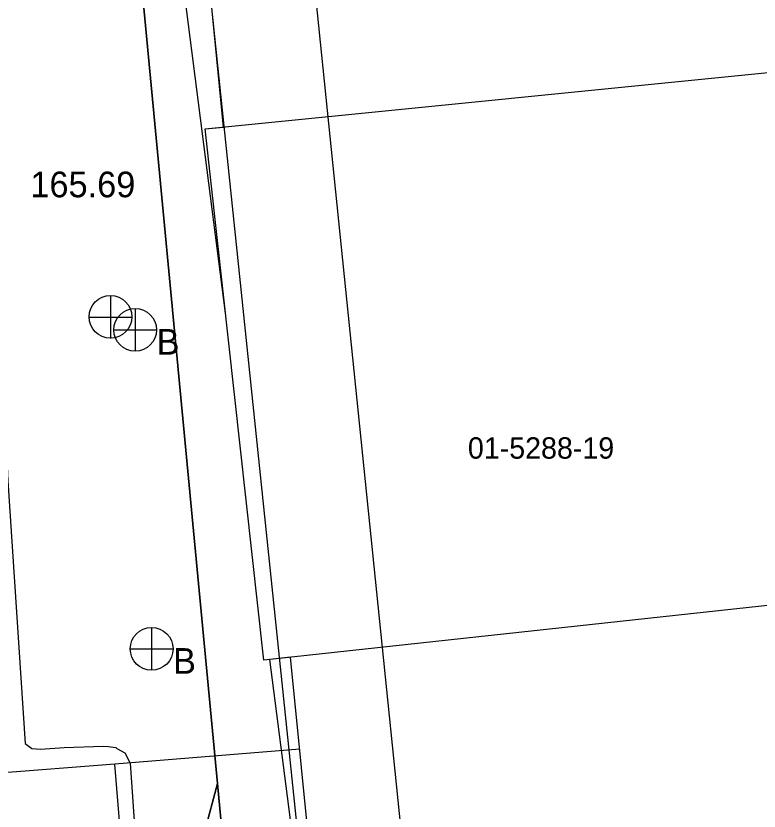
# Model space of a CAD drawing. Extents: x 419101 to 420177, y 4451541 to 4452254.
# Drawn here: x 419942.95 to 419977.69, y 4451581.23 to 4451618.41 of the extents above; entities that cross this region are included whole.
import ezdxf

# ---------------------------------------------------------------- set-up
doc = ezdxf.new("R2010")
doc.units = 0
for name, color, linetype in [('2_KADASTRO', 7, 'Continuous'), ('3_HALİHAZIR', 7, 'Continuous'), ('Level 27', 7, 'Continuous'), ('Level 9', 7, 'Continuous')]:
    doc.layers.add(name, color=color, linetype=linetype)

msp = doc.modelspace()

# ---------------------------------------------------------------- linework, layer by layer
at = {"layer": '2_KADASTRO'}
for points in [[(419948.421, 4451624.201), (419951.695, 4451624.569), (419981.86, 4451627.963), (419986.81, 4451580.063), (419956.762, 4451576.913), (419952.945, 4451576.513), (419952.375, 4451582.519)], [(419947.699, 4451568.435), (419951.156, 4451577.965), (419952.375, 4451582.519), (419952.945, 4451576.513), (419954.112, 4451558.169), (419949.5, 4451560.193)]]:
    msp.add_lwpolyline(points, close=True, dxfattribs=at)
msp.add_lwpolyline([(419948.421, 4451624.201), (419952.375, 4451582.519), (419951.156, 4451577.965), (419947.699, 4451568.435), (419949.5, 4451560.193), (419946.624, 4451558.786), (419944.431, 4451549.044), (419943.151, 4451543.362), (419943.039, 4451542.864)], dxfattribs=at)
at = {"layer": '3_HALİHAZIR'}
for p, q in [((419947.387, 4451603.33), (419947.387, 4451605.33)), ((419948.527, 4451604.73), (419948.527, 4451602.73)), ((419946.367, 4451604.32), (419948.367, 4451604.32)), ((419947.527, 4451603.73), (419949.527, 4451603.73)), ((419949.297, 4451589.81), (419949.297, 4451587.81)), ((419948.297, 4451588.81), (419950.297, 4451588.81))]:
    msp.add_line(p, q, dxfattribs=at)
for points in [[(419940.056, 4451652.479), (419940.619, 4451639.261), (419942.576, 4451596.664), (419943.381, 4451584.385), (419943.692, 4451584.147), (419944.11, 4451584.115), (419945.204, 4451584.194), (419947.038, 4451584.255), (419947.276, 4451584.245), (419947.623, 4451584.202), (419947.678, 4451584.158), (419948.046, 4451583.946), (419948.292, 4451583.473), (419951.111, 4451542.778)], [(419952.75, 4451604.515), (419950.313, 4451623.497), (419947.01, 4451652.406)], [(419959.889, 4451542.686), (419957.191, 4451569.933), (419954.83, 4451588.321)], [(419956.219, 4451584.122), (419947.579, 4451583.413)]]:
    msp.add_lwpolyline(points, dxfattribs=at)
for points in [[(419954.54, 4451588.29), (419951.801, 4451613.123), (419952.651, 4451613.208), (419951.537, 4451624.72), (419957.356, 4451625.348), (419982.217, 4451627.763), (419983.664, 4451613.577), (419984.861, 4451613.701), (419985.654, 4451606.082), (419984.137, 4451605.842), (419986.821, 4451581.135), (419986.939, 4451580.002), (419956.997, 4451576.779), (419956.822, 4451578.109), (419955.788, 4451588.425)], [(419954.54, 4451588.29), (419951.801, 4451613.123), (419980.304, 4451615.972), (419983.118, 4451591.386)], [(419948.228, 4451575.453), (419947.579, 4451583.413), (419941.975, 4451582.985), (419942.396, 4451575.194)]]:
    msp.add_lwpolyline(points, close=True, dxfattribs=at)
for centre in [(419947.372, 4451604.338), (419948.527, 4451603.73), (419949.297, 4451588.81)]:
    msp.add_circle(centre, 1, dxfattribs=at)
at = {"layer": 'Level 27'}
msp.add_lwpolyline([(419960.047, 4451542.684), (419956.449, 4451577.197), (419951.517, 4451624.493), (419951.144, 4451624.453), (419945.798, 4451674.365), (419944.313, 4451674.209), (419939.948, 4451715.82), (419938.274, 4451715.668), (419933.867, 4451764.082), (419965.221, 4451766.936)], dxfattribs=at)
at = {"layer": 'Level 9'}
msp.add_lwpolyline([(420167.24, 4451679.956), (420163.8, 4451678.926), (420159.728, 4451691.971), (420112.119, 4451731.678), (420059.031, 4451774.95), (420044.915, 4451775.227), (420054.335, 4451689.275), (420017.244, 4451684.833), (419969.183, 4451677.077), (419959.772, 4451760.935), (419939.289, 4451759.546), (419944.271, 4451715.674), (419953.405, 4451654.03), (419964.491, 4451545.652), (419986.911, 4451547.873), (419987.366, 4451542.396)], dxfattribs=at)

# ---------------------------------------------------------------- texts
at = {"layer": '2_KADASTRO'}
msp.add_text('01-5288-19', height=1, dxfattribs=at).set_placement((419964.08, 4451597.704))
at = {"layer": '3_HALİHAZIR'}
msp.add_text('165.69 ', height=1.2, rotation=0.002, dxfattribs=at).set_placement((419943.627, 4451609.926))
for p in [(419949.527, 4451602.569), (419950.297, 4451587.649)]:
    msp.add_text('B', height=1.2, dxfattribs=at).set_placement(p)

doc.saveas('drawing.dxf')
